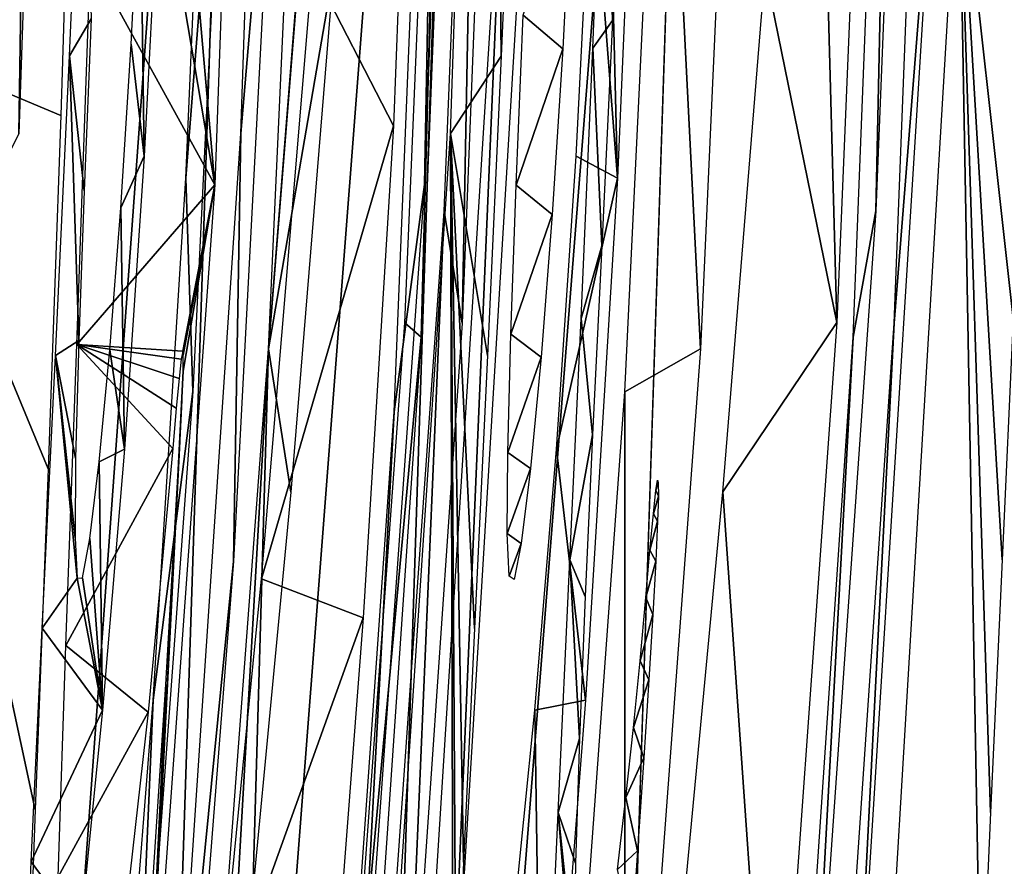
# Model space of a CAD drawing. Header units: millimetres. Extents: x -43.6 to 43.6, y -43.6 to 43.6.
# Tile 556 of 637: x 35.559 to 36.016, y -1.132 to -0.739. Entities that reach past the tile are written whole.
import ezdxf

# ---------------------------------------------------------------- set-up
doc = ezdxf.new("R2010")
doc.units = ezdxf.units.MM
doc.header["$LTSCALE"] = 52.148148
for name, color, linetype in [('152', 7, 'CONTINUOUS'), ('213', 7, 'CONTINUOUS'), ('224', 7, 'CONTINUOUS'), ('427', 7, 'CONTINUOUS'), ('429', 7, 'CONTINUOUS'), ('433', 7, 'CONTINUOUS'), ('434', 7, 'CONTINUOUS'), ('435', 7, 'CONTINUOUS'), ('436', 7, 'CONTINUOUS'), ('437', 7, 'CONTINUOUS')]:
    doc.layers.add(name, color=color, linetype=linetype)

msp = doc.modelspace()

# ---------------------------------------------------------------- linework, layer by layer
at = {"layer": '152', "color": 2, "linetype": 'Continuous'}
for points in [[(42.9387, -2.59685, 26.3), (43.01716, 0, 26.3), (35.80564, -2.35226, 26.3), (42.9387, -2.59685, 26.3)], [(35.80564, -2.35226, 26.3), (43.01716, 0, 26.3), (35.88292, 0, 26.3), (35.80564, -2.35226, 26.3)]]:
    msp.add_3dface(points, dxfattribs=at)
at = {"layer": '213', "color": 2, "linetype": 'Continuous'}
for points in [[(35.80564, -2.35226, 26.3), (35.88292, 0, 26.3), (35.69815, -2.33978, 26.28818), (35.80564, -2.35226, 26.3)], [(35.69815, -2.33978, 26.28818), (35.88292, 0, 26.3), (35.77485, 0, 26.28818), (35.69815, -2.33978, 26.28818)], [(35.50245, -2.32695, 26.19683), (35.57874, 0, 26.19683), (35.42397, -2.3218, 26.12162), (35.50245, -2.32695, 26.19683)], [(35.42397, -2.3218, 26.12162), (35.57874, 0, 26.19683), (35.50009, 0, 26.12162), (35.42397, -2.3218, 26.12162)], [(35.59531, -2.33304, 26.25324), (35.67179, 0, 26.25324), (35.50245, -2.32695, 26.19683), (35.59531, -2.33304, 26.25324)], [(35.50245, -2.32695, 26.19683), (35.67179, 0, 26.25324), (35.57874, 0, 26.19683), (35.50245, -2.32695, 26.19683)], [(35.69815, -2.33978, 26.28818), (35.77485, 0, 26.28818), (35.59531, -2.33304, 26.25324), (35.69815, -2.33978, 26.28818)], [(35.59531, -2.33304, 26.25324), (35.77485, 0, 26.28818), (35.67179, 0, 26.25324), (35.59531, -2.33304, 26.25324)]]:
    msp.add_3dface(points, dxfattribs=at)
at = {"layer": '224', "linetype": 'Continuous'}
for points in [[(35.48886, 0.74577, -14.75763), (35.58449, -0.57525, -11.87587), (35.48886, -0.74577, -14.75763), (35.48886, 0.74577, -14.75763)], [(35.64961, -0.81524, -9.38568), (35.60234, -0.27695, -11.56716), (35.66983, -0.24687, -9.37565), (35.64961, -0.81524, -9.38568)], [(35.66167, -0.79154, -9.03257), (35.68004, -0.24687, -9.04154), (35.67987, -0.57825, -8.75258), (35.66167, -0.79154, -9.03257)], [(35.74692, -0.81518, -6.20552), (35.75534, -0.36451, -6.50022), (35.76701, -0.24687, -6.19549), (35.74692, -0.81518, -6.20552)], [(35.75897, -0.79153, -5.8524), (35.77722, -0.24687, -5.86136), (35.78247, -0.75553, -5.14386), (35.75897, -0.79153, -5.8524)], [(35.78247, -0.75553, -5.14386), (35.77722, -0.24687, -5.86136), (35.7888, -0.61019, -5.14896), (35.78247, -0.75553, -5.14386)], [(35.59773, -0.50934, -11.52019), (35.60234, -0.27695, -11.56716), (35.64961, -0.81524, -9.38568), (35.59773, -0.50934, -11.52019)], [(35.74974, -0.3324, -6.70729), (35.73243, -0.78795, -6.72592), (35.69488, -0.71475, -8.07156), (35.74974, -0.3324, -6.70729)], [(35.73284, -0.92059, -6.4695), (35.75534, -0.36451, -6.50022), (35.74692, -0.81518, -6.20552), (35.73284, -0.92059, -6.4695)], [(35.95949, -0.36598, 0.18103), (35.9382, -0.8792, 0.16129), (35.92525, -0.39921, -0.91242), (35.95949, -0.36598, 0.18103)], [(35.94574, -0.88599, 0.42028), (35.96609, -0.36598, 0.39692), (35.95632, -0.82741, 0.65996), (35.94574, -0.88599, 0.42028)], [(35.95632, -0.82741, 0.65996), (35.96609, -0.36598, 0.39692), (35.9738, -0.39133, 0.66943), (35.95632, -0.82741, 0.65996)], [(35.96474, -0.87948, 1.0288), (35.98457, -0.36975, 1.00454), (35.98483, -0.62676, 1.28373), (35.96474, -0.87948, 1.0288)], [(35.92525, -0.39921, -0.91242), (35.9382, -0.8792, 0.16129), (35.90498, -0.71616, -1.20034), (35.92525, -0.39921, -0.91242)], [(35.851, -0.47259, -3.27361), (35.83644, -0.81214, -3.28504), (35.8293, -0.52505, -3.92756), (35.851, -0.47259, -3.27361)], [(35.87495, -0.8914, -1.88274), (35.85737, -0.54522, -2.98651), (35.8934, -0.48029, -1.87883), (35.87495, -0.8914, -1.88274)], [(35.5919, -0.71031, -11.44521), (35.59773, -0.50934, -11.52019), (35.64961, -0.81524, -9.38568), (35.5919, -0.71031, -11.44521)], [(35.8293, -0.52505, -3.92756), (35.83644, -0.81214, -3.28504), (35.82447, -0.65835, -3.91734), (35.8293, -0.52505, -3.92756)], [(35.83983, -0.91129, -2.99214), (35.85737, -0.54522, -2.98651), (35.87495, -0.8914, -1.88274), (35.83983, -0.91129, -2.99214)], [(35.58449, -0.57525, -11.87587), (35.57818, -0.78315, -11.77577), (35.48886, -0.74577, -14.75763), (35.58449, -0.57525, -11.87587)], [(35.65826, -0.98988, -8.76331), (35.66167, -0.79154, -9.03257), (35.67987, -0.57825, -8.75258), (35.65826, -0.98988, -8.76331)], [(36.02527, -0.75184, 2.78787), (35.99473, -0.65041, 1.6391), (36.03078, -0.61482, 2.77089), (36.02527, -0.75184, 2.78787)], [(35.94478, -1.26866, 1.26016), (35.96474, -0.87948, 1.0288), (35.98483, -0.62676, 1.28373), (35.94478, -1.26866, 1.26016)], [(35.95796, -1.26799, 1.68859), (35.99473, -0.65041, 1.6391), (36.00493, -1.20902, 3.06686), (35.95796, -1.26799, 1.68859)], [(36.01993, -0.87733, 2.82839), (35.99473, -0.65041, 1.6391), (36.02527, -0.75184, 2.78787), (36.01993, -0.87733, 2.82839)], [(35.99473, -0.65041, 1.6391), (36.01993, -0.87733, 2.82839), (36.01486, -0.98931, 2.8829), (35.99473, -0.65041, 1.6391)], [(36.00493, -1.20902, 3.06686), (35.99473, -0.65041, 1.6391), (36.00946, -1.10647, 2.96498), (36.00493, -1.20902, 3.06686)], [(36.00946, -1.10647, 2.96498), (35.99473, -0.65041, 1.6391), (36.01486, -0.98931, 2.8829), (36.00946, -1.10647, 2.96498)], [(35.82447, -0.65835, -3.91734), (35.83644, -0.81214, -3.28504), (35.81717, -0.80193, -3.93237), (35.82447, -0.65835, -3.91734)], [(35.5856, -0.88943, -11.34091), (35.5919, -0.71031, -11.44521), (35.64961, -0.81524, -9.38568), (35.5856, -0.88943, -11.34091)], [(35.69488, -0.71475, -8.07156), (35.73243, -0.78795, -6.72592), (35.67129, -0.99806, -8.32027), (35.69488, -0.71475, -8.07156)], [(35.90498, -0.71616, -1.20034), (35.9382, -0.8792, 0.16129), (35.88535, -0.95778, -1.4125), (35.90498, -0.71616, -1.20034)], [(35.48886, -0.74577, -14.75763), (35.55965, -1.41309, -10.88249), (35.34081, -2.22995, -14.75763), (35.48886, -0.74577, -14.75763)], [(35.55901, -1.34177, -11.11608), (35.55965, -1.41309, -10.88249), (35.48886, -0.74577, -14.75763), (35.55901, -1.34177, -11.11608)], [(35.56148, -1.23804, -11.3252), (35.55901, -1.34177, -11.11608), (35.48886, -0.74577, -14.75763), (35.56148, -1.23804, -11.3252)], [(35.56621, -1.10529, -11.50771), (35.56148, -1.23804, -11.3252), (35.48886, -0.74577, -14.75763), (35.56621, -1.10529, -11.50771)], [(35.57224, -0.94712, -11.66241), (35.56621, -1.10529, -11.50771), (35.48886, -0.74577, -14.75763), (35.57224, -0.94712, -11.66241)], [(35.57818, -0.78315, -11.77577), (35.57224, -0.94712, -11.66241), (35.48886, -0.74577, -14.75763), (35.57818, -0.78315, -11.77577)], [(35.77602, -0.89456, -5.10921), (35.75897, -0.79153, -5.8524), (35.78247, -0.75553, -5.14386), (35.77602, -0.89456, -5.10921)], [(35.73243, -0.78795, -6.72592), (35.71843, -1.01621, -6.74132), (35.67129, -0.99806, -8.32027), (35.73243, -0.78795, -6.72592)], [(35.62762, -1.29939, -8.99992), (35.66167, -0.79154, -9.03257), (35.65826, -0.98988, -8.76331), (35.62762, -1.29939, -8.99992)], [(35.72513, -1.29939, -5.81976), (35.75897, -0.79153, -5.8524), (35.76028, -1.27422, -4.74289), (35.72513, -1.29939, -5.81976)], [(35.76028, -1.27422, -4.74289), (35.75897, -0.79153, -5.8524), (35.76157, -1.21488, -4.8585), (35.76028, -1.27422, -4.74289)], [(35.76157, -1.21488, -4.8585), (35.75897, -0.79153, -5.8524), (35.76496, -1.12953, -4.96188), (35.76157, -1.21488, -4.8585)], [(35.76496, -1.12953, -4.96188), (35.75897, -0.79153, -5.8524), (35.76998, -1.02109, -5.04727), (35.76496, -1.12953, -4.96188)], [(35.76998, -1.02109, -5.04727), (35.75897, -0.79153, -5.8524), (35.77602, -0.89456, -5.10921), (35.76998, -1.02109, -5.04727)], [(35.81717, -0.80193, -3.93237), (35.83644, -0.81214, -3.28504), (35.8081, -0.93796, -3.97629), (35.81717, -0.80193, -3.93237)], [(35.83644, -0.81214, -3.28504), (35.82154, -1.05439, -3.28975), (35.8081, -0.93796, -3.97629), (35.83644, -0.81214, -3.28504)], [(35.63468, -0.89245, -9.73133), (35.5856, -0.88943, -11.34091), (35.64961, -0.81524, -9.38568), (35.63468, -0.89245, -9.73133)], [(35.61482, -1.29939, -9.41727), (35.63485, -0.90179, -9.70766), (35.64961, -0.81524, -9.38568), (35.61482, -1.29939, -9.41727)], [(35.63496, -0.89432, -9.7187), (35.63468, -0.89245, -9.73133), (35.64961, -0.81524, -9.38568), (35.63496, -0.89432, -9.7187)], [(35.63485, -0.90179, -9.70766), (35.63496, -0.89432, -9.7187), (35.64961, -0.81524, -9.38568), (35.63485, -0.90179, -9.70766)], [(35.71234, -1.29939, -6.2371), (35.73284, -0.92059, -6.4695), (35.74692, -0.81518, -6.20552), (35.71234, -1.29939, -6.2371)], [(35.92334, -1.29854, 0.64199), (35.94574, -0.88599, 0.42028), (35.95632, -0.82741, 0.65996), (35.92334, -1.29854, 0.64199)], [(35.9382, -0.8792, 0.16129), (35.90861, -1.29123, 0.14145), (35.88535, -0.95778, -1.4125), (35.9382, -0.8792, 0.16129)], [(35.93722, -1.28409, 1.05546), (35.96474, -0.87948, 1.0288), (35.94478, -1.26866, 1.26016), (35.93722, -1.28409, 1.05546)], [(35.91816, -1.29442, 0.46194), (35.94574, -0.88599, 0.42028), (35.92334, -1.29854, 0.64199), (35.91816, -1.29442, 0.46194)], [(35.58041, -1.02906, -11.22033), (35.5856, -0.88943, -11.34091), (35.63006, -0.93761, -9.79315), (35.58041, -1.02906, -11.22033)], [(35.63006, -0.93761, -9.79315), (35.5856, -0.88943, -11.34091), (35.63171, -0.91898, -9.7766), (35.63006, -0.93761, -9.79315)], [(35.63171, -0.91898, -9.7766), (35.5856, -0.88943, -11.34091), (35.63303, -0.90519, -9.76061), (35.63171, -0.91898, -9.7766)], [(35.63303, -0.90519, -9.76061), (35.5856, -0.88943, -11.34091), (35.63403, -0.89621, -9.74541), (35.63303, -0.90519, -9.76061)], [(35.63403, -0.89621, -9.74541), (35.5856, -0.88943, -11.34091), (35.63468, -0.89245, -9.73133), (35.63403, -0.89621, -9.74541)], [(35.83972, -1.36579, -1.89474), (35.83983, -0.91129, -2.99214), (35.87495, -0.8914, -1.88274), (35.83972, -1.36579, -1.89474)], [(35.63432, -0.9154, -9.69827), (35.63485, -0.90179, -9.70766), (35.61482, -1.29939, -9.41727), (35.63432, -0.9154, -9.69827)], [(35.81066, -1.3119, -2.99574), (35.83983, -0.91129, -2.99214), (35.83972, -1.36579, -1.89474), (35.81066, -1.3119, -2.99574)], [(35.63337, -0.9344, -9.69149), (35.63432, -0.9154, -9.69827), (35.61482, -1.29939, -9.41727), (35.63337, -0.9344, -9.69149)], [(35.70602, -1.301, -6.43858), (35.73284, -0.92059, -6.4695), (35.71234, -1.29939, -6.2371), (35.70602, -1.301, -6.43858)], [(35.62682, -1.04708, -9.66457), (35.63337, -0.9344, -9.69149), (35.61482, -1.29939, -9.41727), (35.62682, -1.04708, -9.66457)], [(35.61863, -1.05999, -9.90264), (35.58041, -1.02906, -11.22033), (35.63006, -0.93761, -9.79315), (35.61863, -1.05999, -9.90264)], [(35.8081, -0.93796, -3.97629), (35.82154, -1.05439, -3.28975), (35.79805, -1.059, -4.04641), (35.8081, -0.93796, -3.97629)], [(35.88535, -0.95778, -1.4125), (35.90861, -1.29123, 0.14145), (35.86783, -1.14289, -1.57185), (35.88535, -0.95778, -1.4125)], [(35.63059, -1.34344, -8.77741), (35.62762, -1.29939, -8.99992), (35.65826, -0.98988, -8.76331), (35.63059, -1.34344, -8.77741)], [(35.67129, -0.99806, -8.32027), (35.71843, -1.01621, -6.74132), (35.6509, -1.20403, -8.49745), (35.67129, -0.99806, -8.32027)], [(35.71843, -1.01621, -6.74132), (35.70076, -1.24658, -6.75876), (35.6509, -1.20403, -8.49745), (35.71843, -1.01621, -6.74132)], [(35.57691, -1.13631, -11.08327), (35.58041, -1.02906, -11.22033), (35.61863, -1.05999, -9.90264), (35.57691, -1.13631, -11.08327)], [(35.61898, -1.16734, -9.63305), (35.62682, -1.04708, -9.66457), (35.61482, -1.29939, -9.41727), (35.61898, -1.16734, -9.63305)], [(35.82154, -1.05439, -3.28975), (35.80169, -1.30926, -3.29557), (35.79805, -1.059, -4.04641), (35.82154, -1.05439, -3.28975)], [(35.79805, -1.059, -4.04641), (35.80169, -1.30926, -3.29557), (35.78786, -1.16057, -4.13864), (35.79805, -1.059, -4.04641)], [(35.60891, -1.14644, -10.01395), (35.57691, -1.13631, -11.08327), (35.61863, -1.05999, -9.90264), (35.60891, -1.14644, -10.01395)]]:
    msp.add_3dface(points, dxfattribs=at)
at = {"layer": '427', "linetype": 'Continuous'}
for points in [[(35.81522, -0.66916, -4.20451), (35.811, -0.75224, -4.21643), (35.79263, -0.73658, -4.84199), (35.81522, -0.66916, -4.20451)], [(35.79263, -0.73658, -4.84199), (35.811, -0.75224, -4.21643), (35.78946, -0.8155, -4.81456), (35.79263, -0.73658, -4.84199)], [(35.811, -0.75224, -4.21643), (35.8061, -0.829, -4.24702), (35.78946, -0.8155, -4.81456), (35.811, -0.75224, -4.21643)], [(35.78946, -0.8155, -4.81456), (35.8061, -0.829, -4.24702), (35.78699, -0.88454, -4.76986), (35.78946, -0.8155, -4.81456)], [(35.8061, -0.829, -4.24702), (35.80093, -0.89519, -4.29402), (35.78699, -0.88454, -4.76986), (35.8061, -0.829, -4.24702)], [(35.78699, -0.88454, -4.76986), (35.80093, -0.89519, -4.29402), (35.7855, -0.93946, -4.71156), (35.78699, -0.88454, -4.76986)], [(35.80093, -0.89519, -4.29402), (35.79599, -0.94694, -4.3538), (35.7855, -0.93946, -4.71156), (35.80093, -0.89519, -4.29402)], [(35.7855, -0.93946, -4.71156), (35.79599, -0.94694, -4.3538), (35.78519, -0.97707, -4.64447), (35.7855, -0.93946, -4.71156)], [(35.79599, -0.94694, -4.3538), (35.7917, -0.98172, -4.42215), (35.78519, -0.97707, -4.64447), (35.79599, -0.94694, -4.3538)], [(35.78519, -0.97707, -4.64447), (35.7917, -0.98172, -4.42215), (35.78617, -0.99694, -4.5706), (35.78519, -0.97707, -4.64447)], [(35.7917, -0.98172, -4.42215), (35.7884, -0.99846, -4.49469), (35.78617, -0.99694, -4.5706), (35.7917, -0.98172, -4.42215)]]:
    msp.add_3dface(points, dxfattribs=at)
at = {"layer": '429', "linetype": 'Continuous'}
for points in [[(35.63606, -0.81214, -3.28504), (35.65081, -0.47263, -3.27361), (35.65715, -0.54522, -2.98651), (35.63606, -0.81214, -3.28504)], [(35.63938, -0.91121, -2.99214), (35.63606, -0.81214, -3.28504), (35.65715, -0.54522, -2.98651), (35.63938, -0.91121, -2.99214)], [(35.58855, -0.61013, -5.14896), (35.59223, -0.73825, -4.84162), (35.58213, -0.75543, -5.14387), (35.58855, -0.61013, -5.14896)], [(35.6168, -0.80194, -3.93237), (35.61499, -0.66794, -4.20449), (35.62419, -0.65835, -3.91734), (35.6168, -0.80194, -3.93237)], [(35.61079, -0.74996, -4.21583), (35.61499, -0.66794, -4.20449), (35.6168, -0.80194, -3.93237), (35.61079, -0.74996, -4.21583)], [(35.59223, -0.73825, -4.84162), (35.58898, -0.81801, -4.81332), (35.58213, -0.75543, -5.14387), (35.59223, -0.73825, -4.84162)], [(35.60593, -0.82593, -4.24537), (35.61079, -0.74996, -4.21583), (35.6168, -0.80194, -3.93237), (35.60593, -0.82593, -4.24537)], [(35.58213, -0.75543, -5.14387), (35.58646, -0.88746, -4.7674), (35.57559, -0.89444, -5.10925), (35.58213, -0.75543, -5.14387)], [(35.58898, -0.81801, -4.81332), (35.58646, -0.88746, -4.7674), (35.58213, -0.75543, -5.14387), (35.58898, -0.81801, -4.81332)], [(35.60762, -0.93795, -3.97629), (35.60593, -0.82593, -4.24537), (35.6168, -0.80194, -3.93237), (35.60762, -0.93795, -3.97629)], [(35.62097, -1.05434, -3.28975), (35.63606, -0.81214, -3.28504), (35.63938, -0.91121, -2.99214), (35.62097, -1.05434, -3.28975)], [(35.60079, -0.89181, -4.29099), (35.60593, -0.82593, -4.24537), (35.60762, -0.93795, -3.97629), (35.60079, -0.89181, -4.29099)], [(35.58646, -0.88746, -4.7674), (35.58497, -0.9422, -4.70777), (35.57559, -0.89444, -5.10925), (35.58646, -0.88746, -4.7674)], [(35.57559, -0.89444, -5.10925), (35.58578, -0.99776, -4.56435), (35.56944, -1.02099, -5.04734), (35.57559, -0.89444, -5.10925)], [(35.58471, -0.97908, -4.63941), (35.58578, -0.99776, -4.56435), (35.57559, -0.89444, -5.10925), (35.58471, -0.97908, -4.63941)], [(35.58497, -0.9422, -4.70777), (35.58471, -0.97908, -4.63941), (35.57559, -0.89444, -5.10925), (35.58497, -0.9422, -4.70777)], [(35.59584, -0.94385, -4.34928), (35.60079, -0.89181, -4.29099), (35.60762, -0.93795, -3.97629), (35.59584, -0.94385, -4.34928)], [(35.60982, -1.3119, -2.99574), (35.62097, -1.05434, -3.28975), (35.63938, -0.91121, -2.99214), (35.60982, -1.3119, -2.99574)], [(35.59747, -1.05899, -4.0464), (35.59584, -0.94385, -4.34928), (35.60762, -0.93795, -3.97629), (35.59747, -1.05899, -4.0464)], [(35.59153, -0.97944, -4.41606), (35.59584, -0.94385, -4.34928), (35.59747, -1.05899, -4.0464), (35.59153, -0.97944, -4.41606)], [(35.58816, -0.9976, -4.4873), (35.59153, -0.97944, -4.41606), (35.59747, -1.05899, -4.0464), (35.58816, -0.9976, -4.4873)], [(35.56944, -1.02099, -5.04734), (35.58578, -0.99776, -4.56435), (35.59747, -1.05899, -4.0464), (35.56944, -1.02099, -5.04734)], [(35.58578, -0.99776, -4.56435), (35.58816, -0.9976, -4.4873), (35.59747, -1.05899, -4.0464), (35.58578, -0.99776, -4.56435)], [(35.56432, -1.12944, -4.96197), (35.56944, -1.02099, -5.04734), (35.59747, -1.05899, -4.0464), (35.56432, -1.12944, -4.96197)], [(35.60086, -1.30926, -3.29557), (35.62097, -1.05434, -3.28975), (35.60982, -1.3119, -2.99574), (35.60086, -1.30926, -3.29557)], [(35.58718, -1.16057, -4.13865), (35.56432, -1.12944, -4.96197), (35.59747, -1.05899, -4.0464), (35.58718, -1.16057, -4.13865)], [(35.56084, -1.21481, -4.85859), (35.56432, -1.12944, -4.96197), (35.58718, -1.16057, -4.13865), (35.56084, -1.21481, -4.85859)]]:
    msp.add_3dface(points, dxfattribs=at)
at = {"layer": '433', "linetype": 'Continuous'}
for points in [[(35.56689, -0.24687, -6.19549), (35.5586, -0.7916, -5.85239), (35.54653, -0.81529, -6.20552), (35.56689, -0.24687, -6.19549)], [(35.5771, -0.24687, -5.86136), (35.5586, -0.7916, -5.85239), (35.56689, -0.24687, -6.19549), (35.5771, -0.24687, -5.86136)]]:
    msp.add_3dface(points, dxfattribs=at)
at = {"layer": '434', "linetype": 'Continuous'}
for points in [[(35.73778, -0.87927, 0.16129), (35.75934, -0.36598, 0.18103), (35.74531, -0.88603, 0.42029), (35.73778, -0.87927, 0.16129)], [(35.74531, -0.88603, 0.42029), (35.75934, -0.36598, 0.18103), (35.76594, -0.36598, 0.39692), (35.74531, -0.88603, 0.42029)], [(35.6932, -0.48029, -1.87883), (35.6927, -0.66137, -1.67296), (35.67452, -0.89132, -1.88273), (35.6932, -0.48029, -1.87883)], [(35.6927, -0.66137, -1.67296), (35.69278, -0.66348, -1.66706), (35.67452, -0.89132, -1.88273), (35.6927, -0.66137, -1.67296)], [(35.69278, -0.66348, -1.66706), (35.70466, -0.71622, -1.20039), (35.67452, -0.89132, -1.88273), (35.69278, -0.66348, -1.66706)], [(35.70466, -0.71622, -1.20039), (35.68486, -0.95784, -1.41255), (35.67452, -0.89132, -1.88273), (35.70466, -0.71622, -1.20039)], [(35.7078, -1.29123, 0.14145), (35.73778, -0.87927, 0.16129), (35.74531, -0.88603, 0.42029), (35.7078, -1.29123, 0.14145)], [(35.71736, -1.29442, 0.46194), (35.7078, -1.29123, 0.14145), (35.74531, -0.88603, 0.42029), (35.71736, -1.29442, 0.46194)], [(35.65208, -1.28509, -1.69263), (35.63882, -1.36579, -1.89474), (35.67452, -0.89132, -1.88273), (35.65208, -1.28509, -1.69263)], [(35.66717, -1.14294, -1.57189), (35.65208, -1.28509, -1.69263), (35.67452, -0.89132, -1.88273), (35.66717, -1.14294, -1.57189)], [(35.68486, -0.95784, -1.41255), (35.66717, -1.14294, -1.57189), (35.67452, -0.89132, -1.88273), (35.68486, -0.95784, -1.41255)]]:
    msp.add_3dface(points, dxfattribs=at)
at = {"layer": '435', "linetype": 'Continuous'}
for points in [[(35.78442, -0.36975, 1.00454), (35.76431, -0.87956, 1.0288), (35.77364, -0.39133, 0.66943), (35.78442, -0.36975, 1.00454)], [(35.77364, -0.39133, 0.66943), (35.76431, -0.87956, 1.0288), (35.75594, -0.8275, 0.65995), (35.77364, -0.39133, 0.66943)], [(35.73643, -1.28409, 1.05546), (35.72253, -1.29854, 0.64199), (35.75594, -0.8275, 0.65995), (35.73643, -1.28409, 1.05546)], [(35.76431, -0.87956, 1.0288), (35.73643, -1.28409, 1.05546), (35.75594, -0.8275, 0.65995), (35.76431, -0.87956, 1.0288)]]:
    msp.add_3dface(points, dxfattribs=at)
at = {"layer": '436', "linetype": 'Continuous'}
for points in [[(35.75719, -1.26799, 1.68859), (35.744, -1.26866, 1.26016), (35.78456, -0.62703, 1.28372), (35.75719, -1.26799, 1.68859)], [(35.79445, -0.65055, 1.63911), (35.75719, -1.26799, 1.68859), (35.78456, -0.62703, 1.28372), (35.79445, -0.65055, 1.63911)]]:
    msp.add_3dface(points, dxfattribs=at)
at = {"layer": '437', "linetype": 'Continuous'}
for points in [[(35.83053, -0.61481, 2.77089), (35.8341, -0.7391, 3.0669), (35.82494, -0.75183, 2.78787), (35.83053, -0.61481, 2.77089)], [(35.83804, -0.65677, 3.07327), (35.8341, -0.7391, 3.0669), (35.83053, -0.61481, 2.77089), (35.83804, -0.65677, 3.07327)], [(35.8341, -0.7391, 3.0669), (35.82909, -0.84365, 3.07958), (35.82494, -0.75183, 2.78787), (35.8341, -0.7391, 3.0669)], [(35.82909, -0.84365, 3.07958), (35.81951, -0.87733, 2.82839), (35.82494, -0.75183, 2.78787), (35.82909, -0.84365, 3.07958)], [(35.82487, -0.93126, 3.10761), (35.81951, -0.87733, 2.82839), (35.82909, -0.84365, 3.07958), (35.82487, -0.93126, 3.10761)], [(35.81436, -0.98931, 2.8829), (35.81951, -0.87733, 2.82839), (35.82487, -0.93126, 3.10761), (35.81436, -0.98931, 2.8829)], [(35.82142, -1.00634, 3.14986), (35.81436, -0.98931, 2.8829), (35.82487, -0.93126, 3.10761), (35.82142, -1.00634, 3.14986)], [(35.85496, -0.95235, 4.13266), (35.85534, -0.9534, 4.14729), (35.8542, -0.95698, 4.11723), (35.85496, -0.95235, 4.13266)], [(35.85534, -0.9534, 4.14729), (35.85539, -0.95977, 4.16188), (35.8542, -0.95698, 4.11723), (35.85534, -0.9534, 4.14729)], [(35.8542, -0.95698, 4.11723), (35.85539, -0.95977, 4.16188), (35.85303, -0.96793, 4.10138), (35.8542, -0.95698, 4.11723)], [(35.85539, -0.95977, 4.16188), (35.85504, -0.97141, 4.17431), (35.85303, -0.96793, 4.10138), (35.85539, -0.95977, 4.16188)], [(35.85303, -0.96793, 4.10138), (35.85504, -0.97141, 4.17431), (35.85147, -0.98479, 4.0856), (35.85303, -0.96793, 4.10138)], [(35.85504, -0.97141, 4.17431), (35.85416, -0.98998, 4.18452), (35.85147, -0.98479, 4.0856), (35.85504, -0.97141, 4.17431)], [(35.85147, -0.98479, 4.0856), (35.85416, -0.98998, 4.18452), (35.84956, -1.00672, 4.06982), (35.85147, -0.98479, 4.0856)], [(35.80885, -1.10647, 2.96499), (35.81436, -0.98931, 2.8829), (35.8187, -1.07219, 3.20697), (35.80885, -1.10647, 2.96499)], [(35.8187, -1.07219, 3.20697), (35.81436, -0.98931, 2.8829), (35.82142, -1.00634, 3.14986), (35.8187, -1.07219, 3.20697)], [(35.85416, -0.98998, 4.18452), (35.85279, -1.01461, 4.19205), (35.84956, -1.00672, 4.06982), (35.85416, -0.98998, 4.18452)], [(35.84956, -1.00672, 4.06982), (35.85279, -1.01461, 4.19205), (35.8469, -1.03612, 4.04672), (35.84956, -1.00672, 4.06982)], [(35.85279, -1.01461, 4.19205), (35.85092, -1.04492, 4.19753), (35.8469, -1.03612, 4.04672), (35.85279, -1.01461, 4.19205)], [(35.8469, -1.03612, 4.04672), (35.85092, -1.04492, 4.19753), (35.84384, -1.06703, 4.01601), (35.8469, -1.03612, 4.04672)], [(35.85092, -1.04492, 4.19753), (35.84857, -1.08112, 4.20242), (35.84384, -1.06703, 4.01601), (35.85092, -1.04492, 4.19753)], [(35.84384, -1.06703, 4.01601), (35.84857, -1.08112, 4.20242), (35.84034, -1.09962, 3.97681), (35.84384, -1.06703, 4.01601)], [(35.81684, -1.13002, 3.28198), (35.80885, -1.10647, 2.96499), (35.8187, -1.07219, 3.20697), (35.81684, -1.13002, 3.28198)], [(35.84857, -1.08112, 4.20242), (35.84564, -1.12438, 4.20854), (35.84034, -1.09962, 3.97681), (35.84857, -1.08112, 4.20242)], [(35.84034, -1.09962, 3.97681), (35.84564, -1.12438, 4.20854), (35.83639, -1.13298, 3.92712), (35.84034, -1.09962, 3.97681)], [(35.80422, -1.20902, 3.06686), (35.80885, -1.10647, 2.96499), (35.81697, -1.20362, 3.46924), (35.80422, -1.20902, 3.06686)], [(35.81697, -1.20362, 3.46924), (35.80885, -1.10647, 2.96499), (35.81621, -1.17591, 3.37391), (35.81697, -1.20362, 3.46924)], [(35.81621, -1.17591, 3.37391), (35.80885, -1.10647, 2.96499), (35.81684, -1.13002, 3.28198), (35.81621, -1.17591, 3.37391)], [(35.84564, -1.12438, 4.20854), (35.84306, -1.16281, 4.2177), (35.83639, -1.13298, 3.92712), (35.84564, -1.12438, 4.20854)]]:
    msp.add_3dface(points, dxfattribs=at)

doc.saveas('drawing.dxf')
